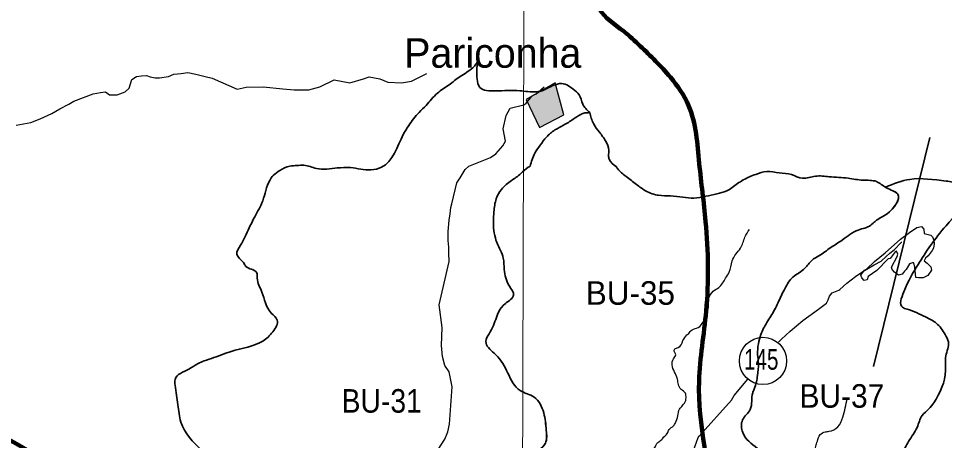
# Model space of a CAD drawing. Extents: x 553962 to 842807, y 8883888 to 9032388.
# Drawn here: x 601258 to 617002, y 8972605 to 8979769 of the extents above; entities that cross this region are included whole.
import ezdxf
from ezdxf.enums import TextEntityAlignment as Align

# ---------------------------------------------------------------- set-up
doc = ezdxf.new("R2010")
doc.units = 0
doc.header["$LTSCALE"] = 150
for name, color, linetype, lineweight in [('1', 7, 'Continuous', 13), ('12', 7, 'Continuous', 25), ('20', 7, 'Continuous', 35), ('21', 7, 'Continuous', 25), ('24', 7, 'Continuous', 25), ('40', 7, 'Continuous', 60), ('48', 7, 'Continuous', 25), ('9', 7, 'Continuous', 90)]:
    doc.layers.add(name, color=color, linetype=linetype, lineweight=lineweight)
doc.layers.add('41', color=7, linetype='Continuous')

msp = doc.modelspace()

# ---------------------------------------------------------------- hatches: boundary and pattern name
at = {"layer": '21'}
msp.add_hatch(color=256, dxfattribs=at).paths.add_polyline_path([(609890.7, 8978396.1), (610117.7, 8977916.4), (610532.2, 8978134.8), (610383.5, 8978676.2)])

# ---------------------------------------------------------------- linework, layer by layer
at = {"layer": '1'}
msp.add_lwpolyline([(609971.9, 9023551.8), (609764.7, 8949706.7), (609734.2, 8939404.4)], dxfattribs=at)
at = {"layer": '12'}
for points in [[(615222.8, 8975168.5), (615339, 8975277.8), (615490.8, 8975390.2), (615612.1, 8975473.5), (615808.6, 8975586), (615925.4, 8975649.3), (616008.4, 8975727.6), (616074.8, 8975783.8), (616145, 8975840), (616263.2, 8975966.3), (616268.5, 8975969.3), (616277.5, 8975970.4)], [(614179.1, 8974275.6), (614232, 8974325.6), (614380.4, 8974459), (614591.6, 8974640.6), (614857, 8974834.3), (614998.5, 8974937.7), (615021.7, 8974991.9), (615045, 8975053), (615091.5, 8975110.2), (615204.3, 8975158.4), (615222.8, 8975168.5)], [(612832.5, 8972676.8), (613380.5, 8973289.6), (613425.9, 8973370.8), (613657.1, 8973648.4)], [(612040.3, 8971143.9), (612075.9, 8971248.3), (612161.5, 8971384.7), (612387.3, 8971680.5), (612554.1, 8971895.1), (612640.6, 8972015.5), (612654.9, 8972153.7), (612690.4, 8972298), (612756.6, 8972498.4), (612812.5, 8972654.7), (612832.5, 8972676.8)]]:
    msp.add_lwpolyline(points, dxfattribs=at)
at = {"layer": '20'}
for p, q in [((610972.3, 8978175), (610969.3, 8978174.4)), ((616750.1, 8977749.8), (615792.4, 8973859.8)), ((613765.7, 8973476.8), (613766.2, 8973477.5))]:
    msp.add_line(p, q, dxfattribs=at)
for points in [[(605129.1, 8976101.1), (605273.8, 8976403.9), (605410.5, 8976674.6), (605528.2, 8977020.7), (605589.3, 8977103.4), (605701.1, 8977190.3), (605869.8, 8977260.8), (605994.3, 8977273.7), (606108.5, 8977279.2), (606324.4, 8977224.2), (606678.3, 8977231.6), (606902.9, 8977237.5), (607250.9, 8977199.1), (607429.2, 8977244.1), (607800.4, 8977797.6), (607891.9, 8977950.9), (608069.6, 8978176.4), (608187.1, 8978293.6), (608379.7, 8978502.2), (608578.7, 8978643.4), (608766.4, 8978784.8), (608982.1, 8978934.5), (609083.2, 8979058.4)], [(605129.1, 8976101.1), (605273.8, 8976403.9), (605410.5, 8976674.6), (605528.2, 8977020.7), (605589.3, 8977103.4), (605701.1, 8977190.3), (605869.8, 8977260.8), (605994.3, 8977273.7), (606108.5, 8977279.2), (606324.4, 8977224.2), (606678.3, 8977231.6), (606902.9, 8977237.5), (607250.9, 8977199.1), (607429.2, 8977244.1), (607800.4, 8977797.6), (607891.9, 8977950.9), (608069.6, 8978176.4), (608187.1, 8978293.6), (608379.7, 8978502.2), (608578.7, 8978643.4), (608766.4, 8978784.8), (608982.1, 8978934.5), (609083.2, 8979058.4)], [(609063.6, 8979034.4), (609053.5, 8978742.5), (609103, 8978599.2), (609365.7, 8978539.6), (609781.7, 8978543.2), (610060.3, 8978523.9), (610139.2, 8978536.4), (610273.4, 8978598.7), (610385.8, 8978646.1), (610457.2, 8978663.8), (610579.8, 8978643.7), (610686.3, 8978570.6), (610791.2, 8978475.8), (610850.5, 8978315.8), (610969.3, 8978174.4)], [(609063.6, 8979034.4), (609053.5, 8978742.5), (609103, 8978599.2), (609365.7, 8978539.6), (609781.7, 8978543.2), (610060.3, 8978523.9), (610139.2, 8978536.4), (610273.4, 8978598.7), (610385.8, 8978646.1), (610457.2, 8978663.8), (610579.8, 8978643.7), (610686.3, 8978570.6), (610791.2, 8978475.8), (610850.5, 8978315.8), (610969.3, 8978174.4)], [(610972.3, 8978175), (610929, 8978166.9), (610884.6, 8978166.4), (610820.8, 8978142.2), (610688.7, 8978059.6), (610522, 8977955.9), (610378.6, 8977877.3), (610233.2, 8977756.7), (610129.3, 8977620.2), (610038.2, 8977485.9), (609955.7, 8977261.3)], [(609955.7, 8977261.3), (610038.2, 8977485.9), (610129.3, 8977620.2), (610233.2, 8977756.7), (610378.6, 8977877.3), (610522, 8977955.9), (610688.7, 8978059.6), (610820.8, 8978142.2), (610884.6, 8978166.4), (610929, 8978166.9), (610972.3, 8978175)], [(609955.7, 8977261.3), (610038.2, 8977485.9), (610129.3, 8977620.2), (610233.2, 8977756.7), (610378.6, 8977877.3), (610522, 8977955.9), (610688.7, 8978059.6), (610820.8, 8978142.2), (610884.6, 8978166.4), (610929, 8978166.9), (610972.3, 8978175)], [(610969.3, 8978174.4), (611032.3, 8977984.4), (611135, 8977838.9), (611238.9, 8977690.7), (611295.7, 8977530.8), (611290.4, 8977444.4), (611300.6, 8977379.4), (611422.6, 8977250)], [(610969.3, 8978174.4), (611032.3, 8977984.4), (611135, 8977838.9), (611238.9, 8977690.7), (611295.7, 8977530.8), (611290.4, 8977444.5), (611300.6, 8977379.4), (611422.6, 8977250)], [(609956.8, 8977262), (609922.3, 8977242.8), (609800, 8977135.8), (609638.1, 8977018.1), (609469.3, 8976867.5), (609380.3, 8976707.7), (609342.2, 8976488.5), (609340.4, 8976170.8), (609376.2, 8976004)], [(609376.2, 8976004), (609340.4, 8976170.8), (609342.2, 8976488.5), (609380.3, 8976707.7), (609469.3, 8976867.5), (609638.1, 8977018.1), (609800, 8977135.8), (609922.3, 8977242.8), (609956.8, 8977262)], [(609376.2, 8976004), (609340.4, 8976170.8), (609342.2, 8976488.5), (609380.3, 8976707.7), (609469.3, 8976867.5), (609638.1, 8977018.1), (609800, 8977135.8), (609922.3, 8977242.8), (609956.8, 8977262)], [(611422.6, 8977250), (611442.4, 8977221.7), (611590.9, 8977084.2), (611764.9, 8976953.8), (611929, 8976838.8), (612142, 8976767.4), (612343.5, 8976757.3), (612553.6, 8976734.2), (612741, 8976721.8), (612941.9, 8976751.1), (613131.6, 8976792), (613298.6, 8976842.2), (613483.4, 8976965.8), (613684.5, 8977080.2), (613791.8, 8977122.7), (613980.3, 8977171.2), (614191.6, 8977146.9), (614399.1, 8977118.8), (614588.2, 8977056.8), (614807, 8977092.1), (615042.7, 8977082.5), (615363.1, 8977058.7), (615618.6, 8977023.4), (615844, 8977002.6), (616013.3, 8976895.2), (616206.7, 8976789.8), (616025.8, 8976452.6), (615821.9, 8976325.5), (615749.7, 8976259.5), (615536.5, 8976178.4), (615263.4, 8976008.2), (615068.4, 8975879.6), (614868.1, 8975742.3), (614750.1, 8975665.8), (614629.8, 8975529.5), (614425.5, 8975378.3), (614291.5, 8975190.2), (614229.8, 8975068), (614112.6, 8974823.7), (613982, 8974608.8), (613879.5, 8974404.8), (613837.3, 8974244.2), (613825.3, 8974062.6), (613837.9, 8973917.5), (613821.5, 8973705.6), (613804.5, 8973601.6), (613766.2, 8973477.5)], [(613766.2, 8973477.5), (613804.5, 8973601.6), (613821.5, 8973705.6), (613837.9, 8973917.5), (613825.3, 8974062.6), (613837.3, 8974244.2), (613879.5, 8974404.8), (613982, 8974608.8), (614112.6, 8974823.7), (614229.8, 8975068), (614291.5, 8975190.2), (614425.5, 8975378.3), (614629.8, 8975529.5), (614750.1, 8975665.8), (614868.1, 8975742.3), (615068.4, 8975879.6), (615263.4, 8976008.2), (615536.5, 8976178.4), (615749.7, 8976259.5), (615821.9, 8976325.5), (616025.8, 8976452.6), (616206.7, 8976789.8), (616013.3, 8976895.2), (615844, 8977002.6), (615618.6, 8977023.4), (615363.1, 8977058.7), (615042.7, 8977082.5), (614807, 8977092.1), (614588.2, 8977056.8), (614399.1, 8977118.8), (614191.6, 8977146.9), (613980.3, 8977171.2), (613791.8, 8977122.7), (613684.5, 8977080.2), (613483.4, 8976965.8), (613298.6, 8976842.2), (613131.6, 8976792), (612941.9, 8976751.1), (612741, 8976721.8), (612553.6, 8976734.2), (612343.5, 8976757.3), (612142, 8976767.4), (611929, 8976838.8), (611764.9, 8976953.8), (611590.9, 8977084.2), (611442.4, 8977221.7), (611422.6, 8977250)], [(615997.8, 8976905), (616414.9, 8977038.5), (617029.3, 8977008.9), (617230.8, 8976951.4), (617315.3, 8976783.4), (617028.2, 8976250.9), (616552.7, 8975592.2), (616308.9, 8975126.3), (616286.4, 8974865.8), (616365.5, 8974835.7), (616679.3, 8974702.2), (616863.1, 8974596.1), (617013.9, 8974403), (617067.6, 8974278.2), (617024.7, 8974040.6), (617020.1, 8973793), (616819.7, 8973245.7), (616738.4, 8973143.1), (616621.3, 8973027.6), (616537.6, 8972828), (616390.1, 8972587.2), (616275.8, 8972392.6), (616130.7, 8972251.4), (615965.4, 8972061.6), (615807.8, 8971787.6), (615696.1, 8971580.2), (615533.2, 8971423.6), (615577.6, 8971247.1)], [(613766.2, 8973477.5), (613804.5, 8973601.6), (613821.5, 8973705.6), (613837.9, 8973917.5), (613825.3, 8974062.6), (613837.3, 8974244.2), (613879.5, 8974404.8), (613982, 8974608.8), (614112.6, 8974823.7), (614229.8, 8975068), (614291.5, 8975190.2), (614425.5, 8975378.3), (614629.8, 8975529.5), (614750.1, 8975665.8), (614868.1, 8975742.3), (615068.4, 8975879.6), (615263.4, 8976008.2), (615536.5, 8976178.4), (615749.7, 8976259.5), (615821.9, 8976325.5), (616025.8, 8976452.6), (616206.7, 8976789.8), (616013.3, 8976895.2), (615998.7, 8976904.4)], [(604837, 8972078.1), (604681.2, 8972186.3), (604375.1, 8972436.3), (604019, 8972917.7), (603969, 8973211.5), (603919, 8973542.8), (603919, 8973642.8), (604156.4, 8973817.9), (604312.6, 8973911.6), (604412.6, 8973955.4), (604581.2, 8974011.7), (604874.9, 8974117.9), (605412.1, 8974293), (605580.8, 8974449.2), (605655.8, 8974649.3), (605555.8, 8974768.1), (605394.9, 8975125.7), (605316, 8975362.5), (605307.7, 8975451.9), (605118.7, 8975566.1), (605083.4, 8975624.3), (604969.2, 8975768.7), (605033.6, 8975918.3), (605104.2, 8976057.5), (605129.1, 8976101.1)], [(604837, 8972078.1), (604681.2, 8972186.3), (604375.1, 8972436.3), (604019, 8972917.7), (603969, 8973211.5), (603919, 8973542.8), (603919, 8973642.8), (604156.4, 8973817.9), (604312.6, 8973911.6), (604412.6, 8973955.4), (604581.2, 8974011.7), (604874.9, 8974117.9), (605412.1, 8974293), (605580.8, 8974449.2), (605655.8, 8974649.3), (605555.8, 8974768.1), (605394.9, 8975125.7), (605316, 8975362.5), (605307.7, 8975451.9), (605118.7, 8975566.1), (605083.4, 8975624.3), (604969.2, 8975768.7), (605033.6, 8975918.3), (605104.2, 8976057.5), (605129.1, 8976101.1)], [(608154.4, 8969118.7), (608110, 8969276.9), (608193.6, 8969744), (608278.1, 8970184.4), (608422.8, 8970358.6), (608629.1, 8970579.7), (608856, 8970881.1), (608985.1, 8971110.8), (609317.6, 8971478.7), (609376.2, 8971805.9), (609481.8, 8971923.4), (609622.7, 8972056.4), (609798.7, 8972119.1), (609977.4, 8972340.6), (610216, 8972559.8), (610231.7, 8972775), (610188.7, 8973072.5), (610024.4, 8973342.6), (609785.8, 8973452.2), (609578.5, 8973748.1), (609371.1, 8974061.2), (609206.8, 8974256.9), (609316.4, 8974521.4), (609422, 8974791.5), (609535.4, 8974928.5), (609676.2, 8975073.3), (609605.8, 8975226), (609515.9, 8975507.8), (609500.2, 8975701.9), (609394.6, 8975956.3), (609375, 8976007.2)], [(609375, 8976007.2), (609394.6, 8975956.3), (609500.2, 8975701.9), (609515.9, 8975507.8), (609605.8, 8975226), (609676.2, 8975073.3), (609535.4, 8974928.5), (609422, 8974791.5), (609316.4, 8974521.4), (609206.8, 8974256.9), (609371.1, 8974061.2), (609578.5, 8973748.1), (609785.8, 8973452.2), (610024.4, 8973342.6), (610188.7, 8973072.5), (610231.7, 8972775), (610216, 8972559.8), (610200.2, 8972533.6)], [(610200.2, 8972533.6), (610216, 8972559.8), (610231.7, 8972775), (610188.7, 8973072.5), (610024.4, 8973342.6), (609785.8, 8973452.2), (609578.5, 8973748.1), (609371.1, 8974061.2), (609206.8, 8974256.9), (609316.4, 8974521.4), (609422, 8974791.5), (609535.4, 8974928.5), (609676.2, 8975073.3), (609605.8, 8975226), (609515.9, 8975507.8), (609500.2, 8975701.9), (609394.6, 8975956.3), (609375, 8976007.2)], [(612630.6, 8969989.8), (612656.3, 8970103), (612753.2, 8970389.3), (612807.6, 8970521.7), (612912.7, 8970602.7), (612974.9, 8970665), (612978.1, 8970717.9), (613024.7, 8970770.8), (613037.2, 8970833.2), (613337.6, 8971048.1), (613499.4, 8971122.8), (613575.3, 8971331), (613594.6, 8971478.6), (613847, 8971765.7), (613911.1, 8971858.7), (613936.8, 8971964.5), (613980.1, 8972150.6), (613941.6, 8972355.9), (613819.8, 8972471.4), (613570.8, 8972740.9), (613568.7, 8972953.9), (613699.9, 8973132.6), (613740.7, 8973413.4), (613765.7, 8973476.8)], [(613765.7, 8973476.8), (613740.7, 8973413.4), (613699.9, 8973132.6), (613568.7, 8972953.9), (613570.8, 8972740.9), (613819.8, 8972471.4), (613941.6, 8972355.9), (613980.1, 8972150.6), (613936.8, 8971964.5), (613911.1, 8971858.7), (613847, 8971765.7), (613594.6, 8971478.6), (613575.3, 8971331), (613531.7, 8971170.3)], [(613534.5, 8971176.2), (613575.3, 8971331), (613594.6, 8971478.6), (613847, 8971765.7), (613911.1, 8971858.7), (613936.8, 8971964.5), (613980.1, 8972150.6), (613941.6, 8972355.9), (613819.8, 8972471.4), (613570.8, 8972740.9), (613568.7, 8972953.9), (613699.9, 8973132.6), (613740.7, 8973413.4), (613765.7, 8973476.8)]]:
    msp.add_spline(points, degree=3, dxfattribs=at)
at = {"layer": '21'}
for points in [[(609890.7, 8978396.1), (610117.7, 8977916.4), (610532.2, 8978134.8), (610383.5, 8978676.2)], [(616255.9, 8976024.9), (616407.9, 8976137.7), (616530.4, 8976221), (616608.8, 8976240.7), (616653, 8976191.6), (616657.9, 8976118.1), (616770.6, 8976093.6), (616800, 8976064.1), (616819.6, 8976005.3), (616824.5, 8975941.5), (616814.7, 8975872.9), (616790.2, 8975828.8), (616721.6, 8975740.5), (616677.5, 8975701.2), (616657.9, 8975657.1), (616706.9, 8975617.9), (616770.6, 8975554.1), (616780.4, 8975495.3), (616716.7, 8975407), (616638.3, 8975367.8), (616559.8, 8975367.8), (616515.7, 8975372.7), (616496.1, 8975549.2), (616481.4, 8975622.8), (616456.9, 8975622.8), (616407.9, 8975603.2), (616349.1, 8975510), (616319.6, 8975480.6), (616304.9, 8975456.1), (616280.4, 8975426.7), (616221.6, 8975411.9), (616153, 8975461), (616113.8, 8975510), (616099, 8975549.2), (616197.1, 8975730.7), (616206.9, 8975769.9), (616187.3, 8975818.9), (616162.8, 8975809.1), (616079.4, 8975696.3), (616045.1, 8975686.5), (615853.9, 8975490.4), (615702, 8975387.4), (615687.3, 8975333.5), (615638.2, 8975323.7), (615594.1, 8975367.8), (615579.4, 8975411.9), (615643.2, 8975495.3), (615677.5, 8975514.9), (615809.8, 8975642.4), (615991.2, 8975789.5)]]:
    msp.add_lwpolyline(points, close=True, dxfattribs=at)
at = {"layer": '24'}
msp.add_line((609963.1, 8978425.2), (609985.3, 8978448.2), dxfattribs=at)
for points in [[(603809.3, 8978786.7), (603897.3, 8978823.4), (604022, 8978838.1), (604139.3, 8978852.8), (604271.3, 8978823.4), (604432.7, 8978786.7), (604550, 8978757.3), (604975, 8978572.4)], [(604975, 8978572.4), (605129.4, 8978603.2), (605415.4, 8978610.6), (605752.7, 8978573.9), (605943.4, 8978559.2), (606192.7, 8978559.2), (606383.4, 8978610.6), (606625.4, 8978728), (606889.4, 8978676.6), (607124.1, 8978742.7), (607219.4, 8978779.4), (607402.8, 8978742.7), (607534.8, 8978691.3), (607769.4, 8978676.6), (607938.1, 8978706), (608202.1, 8978838.1)], [(602527.9, 8978491.8), (602650.6, 8978515.2), (602738.6, 8978522.5), (602804.6, 8978471.2), (602936.6, 8978471.2), (603068.6, 8978522.5), (603142, 8978588.6), (603186, 8978735.3), (603266.7, 8978786.7), (603347.3, 8978794), (603435.3, 8978801.4), (603494, 8978779.4), (603582, 8978764.7), (603655.3, 8978764.7), (603809.3, 8978786.7)], [(609988.6, 8978451.5), (610010.3, 8978466.5), (610061.1, 8978489.5), (610086.1, 8978510.5), (610150.8, 8978570.6), (610195.3, 8978607.5)], [(601220.6, 8977957.5), (601469.9, 8978001.5), (601623.9, 8978067.6), (601821.9, 8978155.6), (601961.3, 8978236.3), (602115.3, 8978317.1), (602196, 8978368.4), (602527.9, 8978491.8)], [(608764.9, 8977065.1), (608854.4, 8977208), (608912.6, 8977261.5), (609281.4, 8977407.7), (609370.8, 8977473.7), (609493.8, 8977609.5), (609536.2, 8977684.1), (609500.2, 8977893.9), (609548.1, 8978125.2), (609619.8, 8978247.6), (609848.8, 8978304.7), (609863.5, 8978311.5), (609888.4, 8978332.5), (609966.3, 8978428.5)], [(608626.7, 8976624.4), (608712.1, 8976980.7), (608764.9, 8977065.1)], [(608573.2, 8975888.4), (608564.5, 8976001.3), (608562, 8976152), (608579.7, 8976343.3), (608594.9, 8976450.9), (608611.3, 8976558.6), (608626.7, 8976624.4)], [(608412.1, 8974909.8), (608578.3, 8975642.7), (608577.2, 8975782.8), (608573.2, 8975888.4)], [(607981.4, 8972045.9), (608340.3, 8972373.2), (608504, 8972626.3), (608557, 8972753.5), (608584.6, 8972880.9), (608629.2, 8973517.9), (608582.5, 8973773.1), (608506, 8973879.6), (608465.7, 8974028), (608448.7, 8974219.2), (608463.5, 8974525.1), (608412.1, 8974909.8)]]:
    msp.add_lwpolyline(points, dxfattribs=at)
for points in [[(612653, 8974423.1), (612709.6, 8974484.8), (612812.4, 8974520.8), (612910, 8974644.2), (612987.1, 8974870.5), (612997.4, 8975019.7), (613069.4, 8975138), (613167, 8975204.8), (613280.1, 8975359.1), (613341.8, 8975462), (613393.2, 8975652.3), (613454.9, 8975770.6), (613532, 8975868.3), (613609.1, 8976058.6), (613686.2, 8976187.2)], [(612667.9, 8967747.4), (612667.9, 8967790.6), (612680.2, 8967833.7), (612689.4, 8967892.3), (612701.8, 8967938.6), (612692.5, 8967987.9), (612692.5, 8968024.9), (612726.4, 8968049.6), (612775.7, 8968098.9), (612785, 8968114.3), (612741.8, 8968172.9), (612704.8, 8968231.5), (612692.5, 8968339.4), (612692.5, 8968425.8), (612738.8, 8968487.5), (612781.9, 8968533.7), (612694.2, 8968580), (612482.9, 8968630.8), (612373, 8968664.6), (612212.4, 8969002.9), (612043.3, 8969189), (611899.7, 8969349.7), (611882.8, 8969392), (612026.5, 8969392), (612187.1, 8969451.2), (612254.7, 8969544.2), (612204, 8969662.7), (612077.2, 8969984.1), (612026.5, 8970153.2), (611967.3, 8970271.6), (612018, 8970415.4), (612059.6, 8970464.8), (612178.6, 8970464.8), (612198.5, 8970524.3), (612143.9, 8970638.6), (612134, 8970737.9), (612183.6, 8970832.2), (612198.5, 8970901.7), (612173.7, 8970996.1), (612153.8, 8971095.4), (612034.7, 8971169.8), (611950.4, 8971234.4), (611811.4, 8971313.8), (611756.8, 8971358.5), (611742, 8971462.8), (611712.2, 8971557.2), (611702.3, 8971636.6), (611756.8, 8971686.2), (611801.5, 8971686.2), (611829.2, 8971666.8), (611881.3, 8971661.6), (611964.6, 8971705.9), (612040.2, 8971737.1), (612128.7, 8971752.8), (612212, 8971778.8), (612238.1, 8971812.7), (612258.9, 8971872.6), (612264.1, 8971989.9), (612258.9, 8972052.5), (612245.9, 8972091.6), (612199, 8972120.2), (612087, 8972203.6), (612029.7, 8972268.8), (611993.3, 8972341.7), (612000.3, 8972381.2), (612077.3, 8972484.1), (612113.3, 8972556.1), (612180.2, 8972607.5), (612231.6, 8972664.1), (612288.1, 8972725.8), (612318.9, 8972792.7), (612396, 8972854.4), (612426.9, 8972905.8), (612468, 8973024.1), (612498.8, 8973137.3), (612550.2, 8973199), (612601.6, 8973286.4), (612606.8, 8973368.7), (612596.5, 8973409.9), (612524.5, 8973471.6), (612478.3, 8973553.9), (612462.8, 8973646.5), (612370.3, 8973888.2), (612396, 8973991.1), (612432, 8974057.9), (612406.3, 8974140.2), (612416.6, 8974160.8), (612473.1, 8974181.4), (612555.4, 8974299.7), (612622.2, 8974397.4), (612653, 8974423.1)], [(612786.7, 8968107.3), (612801.6, 8968128.4), (612825.4, 8968137.6), (612841.8, 8968141.2), (612849.1, 8968135.7), (612863.8, 8968104.6), (612885.7, 8968091.8), (612907.7, 8968095.5), (612936.9, 8968110.1), (612958.9, 8968126.6), (613002.8, 8968135.7), (613019.2, 8968144.9), (613052.1, 8968168.7), (613075.9, 8968223.6), (613149.1, 8968256.5), (613222.2, 8968346.2), (613291.7, 8968393.7), (613379.5, 8968463.3), (613410.6, 8968499.9), (613419.7, 8968521.8), (613428.9, 8968573.1), (613434.3, 8968587.7), (613492.9, 8968642.6), (613500.2, 8968675.6), (613500.2, 8968774.4), (613520.8, 8968819.7), (613563.5, 8968810.2), (613601.5, 8968781.7), (613573, 8968914.7), (613639.4, 8969062), (613682.2, 8969190.2), (613720.1, 8969337.5), (613710.7, 8969399.2), (613677.4, 8969432.5), (613601.5, 8969437.2), (613577.7, 8969451.5), (613558.7, 8969522.8), (613558.7, 8969603.5), (613644.2, 8969670), (613758.1, 8969741.3), (613791.3, 8969793.5), (613772.4, 8969850.5), (613667.9, 8969964.5), (613648.9, 8970026.3), (613691.7, 8970145), (613767.6, 8970301.8), (613881.6, 8970377.8), (613929, 8970392), (613962.2, 8970444.3), (613976.5, 8970529.8), (614009.7, 8970567.8), (614047.7, 8970658), (614166.4, 8970700.8), (614261.3, 8970800.5), (614342, 8970890.8), (614437, 8970938.3), (614503.4, 8971071.3), (614560.4, 8971137.8), (614584.1, 8971209.1), (614565.1, 8971304.1), (614531.9, 8971432.3), (614503.4, 8971489.3), (614403.7, 8971541.6), (614384.7, 8971608.1), (614399, 8971741.1), (614508.2, 8971921.6), (614660.1, 8972083.1), (614712.3, 8972154.3), (614750.3, 8972154.3), (614793, 8972097.3), (614854.7, 8972064.1), (614873.7, 8972111.6), (614816.7, 8972387.1), (614812, 8972505.8), (614840.4, 8972594.7), (614887.9, 8972703.9), (614973.4, 8972751.4), (615039.8, 8972760.9), (615187, 8972836.9), (615272.4, 8972998.4), (615315.2, 8973159.9), (615348.4, 8973316.7)]]:
    msp.add_spline(points, degree=3, dxfattribs=at)
at = {"layer": '48'}
msp.add_circle((613915.8, 8973955.5), 401.3, dxfattribs=at)
at = {"layer": '9'}
for points in [[(607019.9, 8987628.8), (608117.9, 8987072.5), (609319, 8986220.3), (609831, 8985717.6), (610444.6, 8985240.9), (611083, 8984865.7), (611314.6, 8984437), (611367.4, 8984108.2), (611371.5, 8983424.7), (611351.3, 8982538.5), (611228.8, 8981727.5), (611158.3, 8980739.6), (611137.7, 8979929.4), (611547.1, 8979552.5), (611828.5, 8979301.3), (612340.6, 8978773.3), (612648.8, 8978294.5), (612832.8, 8977308.5), (612940.5, 8976321.9), (612949.5, 8974803), (612829.3, 8973612.2), (613105.4, 8971372.7), (613572.8, 8968712.3), (614200.8, 8967292.3), (614110, 8965907), (613645.9, 8964639.4)], [(592698.5, 8977198.4), (599903.5, 8973292.7), (608459.2, 8968138.2), (612674.8, 8965332.6), (616842, 8962096.4), (620005, 8958671.2), (621134, 8957974.7), (621473.4, 8956805.3), (621586.2, 8956597.5)]]:
    msp.add_spline(points, degree=3, dxfattribs=at)

# ---------------------------------------------------------------- texts
at = {"layer": '40'}
msp.add_text('BU-35', height=400, dxfattribs=at).set_placement((610903, 8974909.1))
for s, width, p in [('BU-37', 0.95, (614538, 8973161)), ('BU-31', 0.9, (606751.1, 8973077))]:
    msp.add_text(s, height=400, dxfattribs=dict(at, width=width)).set_placement(p)
at = {"layer": '41'}
msp.add_text('Pariconha', height=500, dxfattribs=at).set_placement((607816.3, 8978933.9))
at = {"layer": '48', "width": 0.75}
msp.add_text('145', height=350, dxfattribs=at).set_placement((613885.7, 8973806.7), align=Align.CENTER)

doc.saveas('drawing.dxf')
